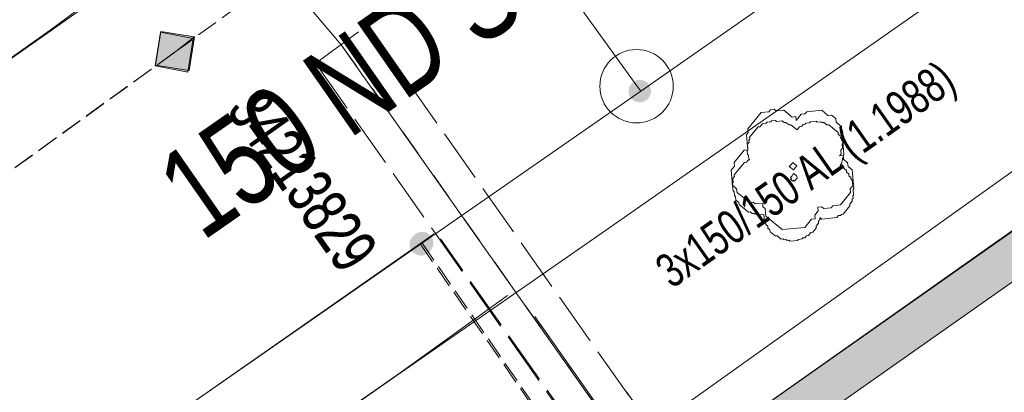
# Model space of a CAD drawing. Header units: metres. Extents: x -740 to 758, y -633 to 854.
# Tile 745 of 1056: x 361.24 to 376.63, y -67.26 to -61.44. Entities that reach past the tile are written whole.
import ezdxf

# ---------------------------------------------------------------- set-up
doc = ezdxf.new("R2010")
doc.units = ezdxf.units.M
doc.header["$MEASUREMENT"] = 0
for name, pattern in [('333_125', [0.4576, 0.3328, -0.1248]), ('416_416', [0.832, 0.416, -0.416]), ('832_208', [1.04, 0.832, -0.208])]:
    doc.linetypes.add(name, pattern=pattern)
for name, color, linetype in [('Gas.LOVION', 7, 'Continuous'), ('Gis.LOVION', 7, 'Continuous'), ('Grundkarte.LOVION', 7, 'Continuous'), ('Strom.LOVION', 7, 'Continuous'), ('Wasser.LOVION', 7, 'Continuous')]:
    doc.layers.add(name, color=color, linetype=linetype)
doc.styles.add('ERSTELLTER_STIL_1', font='arial.ttf')

msp = doc.modelspace()

# ---------------------------------------------------------------- hatches: boundary and pattern name
at = {"layer": 'Gas.LOVION', "linetype": 'Continuous', "lineweight": 13}
for points in [[(371.066, -62.664), (371.079, -62.646), (371.089, -62.627), (371.097, -62.606), (371.103, -62.585), (371.105, -62.563), (371.105, -62.541), (371.102, -62.519), (371.097, -62.498), (371.089, -62.478), (371.078, -62.459), (371.065, -62.441), (371.05, -62.425), (371.033, -62.411), (371.015, -62.399), (370.995, -62.39), (370.974, -62.383), (370.952, -62.379), (370.93, -62.378), (370.908, -62.379), (370.887, -62.384), (370.866, -62.39), (370.846, -62.4), (370.828, -62.412), (370.811, -62.426), (370.796, -62.442), (370.783, -62.46), (370.773, -62.479), (370.765, -62.499), (370.759, -62.521), (370.756, -62.542), (370.757, -62.564), (370.759, -62.586), (370.765, -62.607), (370.773, -62.628), (370.784, -62.647), (370.797, -62.665), (370.812, -62.68), (370.829, -62.694), (370.847, -62.706), (370.867, -62.715), (370.888, -62.722), (370.91, -62.726), (370.931, -62.727), (370.953, -62.726), (370.975, -62.722), (370.996, -62.715), (371.016, -62.706), (371.034, -62.694), (371.051, -62.68)], [(371.067, -62.662), (371.08, -62.644), (371.09, -62.625), (371.098, -62.605), (371.103, -62.583), (371.106, -62.562), (371.106, -62.54), (371.103, -62.518), (371.098, -62.497), (371.09, -62.476), (371.079, -62.457), (371.066, -62.44), (371.051, -62.424), (371.034, -62.41), (371.016, -62.398), (370.996, -62.389), (370.975, -62.382), (370.953, -62.378), (370.931, -62.377), (370.909, -62.378), (370.888, -62.382), (370.867, -62.389), (370.847, -62.399), (370.829, -62.41), (370.812, -62.424), (370.797, -62.44), (370.784, -62.458), (370.774, -62.477), (370.766, -62.498), (370.76, -62.519), (370.758, -62.541), (370.758, -62.563), (370.761, -62.585), (370.766, -62.606), (370.774, -62.626), (370.785, -62.645), (370.798, -62.663), (370.813, -62.679), (370.83, -62.693), (370.848, -62.705), (370.868, -62.714), (370.889, -62.721), (370.911, -62.725), (370.932, -62.726), (370.954, -62.724), (370.976, -62.72), (370.997, -62.713), (371.016, -62.704), (371.035, -62.692), (371.052, -62.678)], [(367.663, -65.04), (367.676, -65.022), (367.686, -65.002), (367.694, -64.982), (367.7, -64.961), (367.702, -64.939), (367.702, -64.917), (367.699, -64.895), (367.694, -64.873), (367.686, -64.853), (367.675, -64.834), (367.662, -64.816), (367.647, -64.8), (367.63, -64.786), (367.611, -64.774), (367.591, -64.765), (367.57, -64.758), (367.548, -64.754), (367.526, -64.753), (367.504, -64.754), (367.483, -64.758), (367.462, -64.765), (367.442, -64.775), (367.423, -64.786), (367.406, -64.801), (367.391, -64.817), (367.378, -64.835), (367.368, -64.854), (367.36, -64.874), (367.354, -64.896), (367.352, -64.918), (367.352, -64.94), (367.354, -64.962), (367.36, -64.983), (367.368, -65.003), (367.379, -65.023), (367.392, -65.041), (367.407, -65.057), (367.424, -65.071), (367.443, -65.082), (367.463, -65.092), (367.484, -65.098), (367.505, -65.103), (367.527, -65.104), (367.55, -65.102), (367.571, -65.098), (367.592, -65.091), (367.612, -65.082), (367.631, -65.07), (367.648, -65.056)], [(367.667, -65.038), (367.68, -65.02), (367.69, -65.001), (367.698, -64.98), (367.704, -64.959), (367.707, -64.937), (367.706, -64.915), (367.704, -64.893), (367.698, -64.871), (367.69, -64.851), (367.679, -64.832), (367.666, -64.814), (367.651, -64.798), (367.634, -64.784), (367.615, -64.772), (367.595, -64.763), (367.574, -64.756), (367.553, -64.752), (367.531, -64.751), (367.509, -64.752), (367.487, -64.756), (367.466, -64.763), (367.446, -64.773), (367.428, -64.785), (367.411, -64.799), (367.396, -64.815), (367.383, -64.833), (367.372, -64.852), (367.364, -64.873), (367.359, -64.894), (367.356, -64.916), (367.356, -64.938), (367.359, -64.96), (367.364, -64.981), (367.373, -65.002), (367.383, -65.021), (367.396, -65.039), (367.411, -65.055), (367.428, -65.069), (367.447, -65.08), (367.467, -65.09), (367.488, -65.097), (367.51, -65.101), (367.532, -65.102), (367.554, -65.1), (367.575, -65.096), (367.596, -65.089), (367.616, -65.08), (367.635, -65.068), (367.652, -65.054)], [(367.648, -65.054), (367.661, -65.036), (367.672, -65.016), (367.68, -64.996), (367.685, -64.974), (367.688, -64.952), (367.688, -64.93), (367.685, -64.908), (367.679, -64.887), (367.671, -64.867), (367.661, -64.847), (367.647, -64.829), (367.632, -64.813), (367.615, -64.799), (367.597, -64.788), (367.577, -64.778), (367.556, -64.771), (367.534, -64.767), (367.512, -64.766), (367.49, -64.768), (367.468, -64.772), (367.447, -64.779), (367.427, -64.788), (367.409, -64.8), (367.392, -64.814), (367.377, -64.83), (367.364, -64.848), (367.353, -64.868), (367.345, -64.888), (367.34, -64.91), (367.337, -64.931), (367.337, -64.954), (367.34, -64.975), (367.345, -64.997), (367.353, -65.017), (367.364, -65.037), (367.377, -65.054), (367.392, -65.071), (367.409, -65.085), (367.428, -65.096), (367.448, -65.106), (367.469, -65.112), (367.491, -65.116), (367.513, -65.118), (367.535, -65.116), (367.557, -65.112), (367.578, -65.105), (367.598, -65.096), (367.616, -65.084), (367.633, -65.07)], [(367.653, -65.057), (367.666, -65.039), (367.677, -65.02), (367.685, -64.999), (367.69, -64.978), (367.693, -64.956), (367.693, -64.934), (367.69, -64.912), (367.684, -64.891), (367.676, -64.87), (367.666, -64.851), (367.653, -64.833), (367.637, -64.817), (367.62, -64.803), (367.602, -64.791), (367.582, -64.782), (367.561, -64.775), (367.539, -64.771), (367.517, -64.77), (367.495, -64.771), (367.473, -64.775), (367.452, -64.782), (367.432, -64.792), (367.414, -64.804), (367.397, -64.818), (367.382, -64.834), (367.369, -64.852), (367.358, -64.871), (367.35, -64.892), (367.345, -64.913), (367.342, -64.935), (367.342, -64.957), (367.345, -64.979), (367.351, -65), (367.359, -65.021), (367.37, -65.04), (367.383, -65.058), (367.398, -65.074), (367.415, -65.088), (367.433, -65.1), (367.453, -65.109), (367.474, -65.116), (367.496, -65.12), (367.518, -65.121), (367.54, -65.12), (367.562, -65.115), (367.583, -65.108), (367.603, -65.099), (367.621, -65.087), (367.638, -65.073)]]:
    msp.add_hatch(color=7, dxfattribs=at).paths.add_polyline_path(points)
at = {"layer": 'Grundkarte.LOVION', "linetype": 'Continuous', "lineweight": 18}
msp.add_hatch(color=254, dxfattribs=at).paths.add_polyline_path([(372.384, -68.604), (381.317, -62.322), (380.94, -61.797), (372.008, -68.079)])
at = {"layer": 'Wasser.LOVION', "linetype": 'Continuous', "lineweight": 13}
for points in [[(363.872, -62.254), (363.954, -61.729), (363.442, -61.631), (363.36, -62.156)], [(363.894, -62.228), (363.975, -61.703), (363.45, -61.621), (363.368, -62.146)]]:
    msp.add_hatch(color=7, dxfattribs=at).paths.add_polyline_path(points)

# ---------------------------------------------------------------- linework, layer by layer
at = {"layer": 'Gas.LOVION', "color": 5, "linetype": 'Continuous', "lineweight": 18}
for points in [[(418.207, -29.72), (413.696, -32.851), (412.682, -33.364), (411.978, -33.728), (411.313, -34.178), (399.64, -42.058), (398.663, -42.789), (398.594, -42.84), (389.276, -49.559), (384.402, -53.065), (382.65, -54.344), (380.482, -55.901), (375.889, -59.099), (370.95, -62.552), (367.504, -64.943), (360.917, -69.518)], [(370.95, -62.552), (370.883, -62.47), (362.917, -51.426), (362.368, -50.652)], [(367.719, -64.78), (367.526, -64.917), (360.388, -69.9), (359.266, -70.675), (352.292, -75.524), (351.532, -76.057), (343.754, -81.458), (339.519, -84.384), (335.991, -86.842), (331.055, -90.325), (324.021, -95.313), (323.205, -95.88), (317.972, -99.495), (316.877, -100.238), (312.455, -103.522), (310.776, -104.647), (310.376, -104.937), (307.469, -107.098)]]:
    msp.add_lwpolyline(points, dxfattribs=at)
at = {"layer": 'Gas.LOVION', "color": 5, "linetype": '333_125', "lineweight": 18}
for points in [[(367.504, -64.943), (373.268, -73.261)], [(367.526, -64.917), (373.276, -73.251)]]:
    msp.add_lwpolyline(points, dxfattribs=at)
at = {"layer": 'Gas.LOVION', "color": 7, "linetype": 'Continuous', "lineweight": 13}
msp.add_circle((370.881, -62.475), 0.573, dxfattribs=at)
at = {"layer": 'Gis.LOVION', "color": 44, "linetype": 'Continuous', "lineweight": 18}
for points in [[(373.744, -64.525), (373.747, -64.554), (373.721, -64.586), (373.724, -64.616), (373.684, -64.664), (373.687, -64.693), (373.634, -64.757), (373.605, -64.76), (373.565, -64.809), (373.536, -64.811), (373.509, -64.844), (373.48, -64.846), (373.467, -64.862), (373.408, -64.868), (373.395, -64.884), (373.278, -64.896), (373.262, -64.882), (373.233, -64.885), (373.217, -64.872), (373.187, -64.875), (373.171, -64.862), (373.142, -64.865), (373.078, -64.812), (373.048, -64.815), (372.968, -64.749), (372.965, -64.719), (372.933, -64.693), (372.93, -64.664), (372.898, -64.637), (372.895, -64.608), (372.879, -64.595), (372.868, -64.478), (372.78, -64.486), (372.764, -64.473), (372.735, -64.476), (372.718, -64.463), (372.689, -64.466), (372.657, -64.439), (372.628, -64.442), (372.483, -64.323), (372.48, -64.294), (372.432, -64.254), (372.426, -64.196), (372.41, -64.183), (372.405, -64.124), (372.389, -64.111), (372.377, -63.994), (372.39, -63.978), (372.385, -63.919), (372.411, -63.887), (372.408, -63.858), (372.567, -63.665), (372.596, -63.662), (372.622, -63.63), (372.652, -63.627), (372.635, -63.614), (372.63, -63.555), (372.614, -63.542), (372.608, -63.483), (372.621, -63.467), (372.613, -63.38), (372.639, -63.347), (372.636, -63.318), (372.649, -63.302), (372.646, -63.273), (372.779, -63.112), (372.808, -63.109), (372.847, -63.061), (372.906, -63.055), (372.919, -63.039), (372.978, -63.033), (372.991, -63.017), (373.05, -63.012), (373.066, -63.025), (373.153, -63.016), (373.186, -63.043), (373.215, -63.04), (373.263, -63.079), (373.292, -63.077), (373.389, -63.156), (373.428, -63.108), (373.458, -63.105), (373.484, -63.073), (373.513, -63.07), (373.527, -63.054), (373.585, -63.048), (373.598, -63.032), (373.686, -63.023), (373.702, -63.037), (373.761, -63.031), (373.777, -63.044), (373.806, -63.041), (373.854, -63.081), (373.884, -63.078), (374.028, -63.197), (374.031, -63.226), (374.063, -63.252), (374.066, -63.282), (374.082, -63.295), (374.085, -63.324), (374.101, -63.337), (374.121, -63.542), (374.108, -63.558), (374.111, -63.588), (374.098, -63.604), (374.1, -63.633), (374.087, -63.649), (374.09, -63.678), (374.064, -63.711), (374.16, -63.79), (374.163, -63.819), (374.195, -63.845), (374.198, -63.875), (374.23, -63.901), (374.233, -63.93), (374.249, -63.944), (374.258, -64.031), (374.274, -64.045), (374.276, -64.074), (374.263, -64.09), (374.272, -64.178), (374.259, -64.194), (374.262, -64.223), (374.248, -64.239), (374.251, -64.269), (374.212, -64.317), (374.214, -64.346), (374.109, -64.475), (374.08, -64.477), (374.066, -64.493), (374.037, -64.496), (374.011, -64.528), (373.776, -64.551)], [(373.362, -63.942), (373.349, -63.958), (373.333, -63.945), (373.32, -63.961), (373.287, -63.934), (373.301, -63.918), (373.285, -63.905), (373.298, -63.889), (373.311, -63.873), (373.324, -63.857), (373.337, -63.841), (373.386, -63.88), (373.389, -63.91), (373.375, -63.926)]]:
    msp.add_lwpolyline(points, close=True, dxfattribs=at)
at = {"layer": 'Grundkarte.LOVION', "color": 8, "linetype": 'Continuous', "lineweight": 18}
for points in [[(356.097, -65.556), (361.684, -61.64), (409.468, -28.004)], [(415.299, -33.226), (414.413, -33.845), (411.816, -35.695), (409.16, -37.551), (406.563, -39.401), (403.907, -41.256), (401.309, -43.106), (398.654, -44.962), (396.024, -46.785), (393.4, -48.668), (390.108, -50.97), (386.842, -53.24), (380.258, -57.844), (376.993, -60.114), (370.409, -64.718), (367.143, -66.988), (363.851, -69.29), (362.107, -70.495)], [(406.714, -43.671), (395.237, -51.739), (383.426, -60.017), (372.008, -68.079), (365.063, -72.925)], [(406.714, -43.671), (395.237, -51.739), (383.426, -60.017), (372.008, -68.079), (365.063, -72.925), (372.008, -68.079), (374.832, -72.177), (378.716, -77.738), (374.832, -72.177), (372.008, -68.079), (383.426, -60.017), (387.961, -66.49)], [(362.821, -60.781), (361.719, -61.598), (353.73, -67.256), (352.596, -68.047), (348.163, -71.081), (347.023, -71.813), (345.889, -72.604), (342.565, -74.879), (341.489, -75.664), (340.354, -76.455), (338.859, -77.488), (337.338, -78.553), (335.843, -79.586), (334.321, -80.651)], [(368.863, -65.747), (367.151, -66.978), (363.885, -69.248), (360.625, -71.577), (357.333, -73.879), (354.068, -76.149), (350.919, -78.407), (347.765, -80.607), (341.521, -85.06), (338.366, -87.26), (335.244, -89.486), (332.096, -91.745), (319.607, -100.651), (316.458, -102.909), (314.163, -104.523), (311.836, -106.11), (300.359, -114.177)]]:
    msp.add_lwpolyline(points, dxfattribs=at)
at = {"layer": 'Grundkarte.LOVION', "color": 253, "linetype": 'Continuous', "lineweight": 18}
msp.add_lwpolyline([(365.063, -72.925), (372.008, -68.079), (383.426, -60.017), (395.237, -51.739), (406.714, -43.671)], dxfattribs=at)
at = {"layer": 'Grundkarte.LOVION', "color": 7, "linetype": 'Continuous', "lineweight": 13}
msp.add_lwpolyline([(372.384, -68.604), (372.008, -68.079), (380.94, -61.797), (381.317, -62.322)], close=True, dxfattribs=at)
at = {"layer": 'Grundkarte.LOVION', "color": 9, "linetype": 'Continuous', "lineweight": 18}
for points in [[(373.714, -64.365), (373.72, -64.424), (373.667, -64.488), (373.672, -64.547), (373.614, -64.553), (373.508, -64.681), (373.157, -64.715), (372.9, -64.504), (372.888, -64.387), (372.856, -64.361), (372.851, -64.302), (372.733, -64.313), (372.701, -64.287), (372.643, -64.293), (372.45, -64.134), (372.444, -64.076), (372.38, -64.023), (372.357, -63.789), (372.41, -63.724), (372.404, -63.666), (372.563, -63.473), (372.621, -63.467), (372.598, -63.233), (372.625, -63.201), (372.619, -63.142), (372.83, -62.885), (372.947, -62.874), (372.974, -62.842), (373.032, -62.836), (373.064, -62.862), (373.182, -62.851), (373.31, -62.957), (373.369, -62.951), (373.374, -63.009), (373.454, -62.913), (373.512, -62.907), (373.539, -62.875), (373.773, -62.852), (373.869, -62.932), (373.928, -62.926), (373.992, -62.979), (373.998, -63.037), (374.062, -63.09), (374.068, -63.149), (374.1, -63.175), (374.117, -63.351), (374.091, -63.383), (374.096, -63.441), (374.07, -63.473), (374.076, -63.532), (374.049, -63.564), (374.108, -63.558), (374.114, -63.617), (374.178, -63.67), (374.184, -63.728), (374.248, -63.781), (374.271, -64.015), (374.218, -64.08), (374.224, -64.138), (374.065, -64.331), (373.948, -64.342), (373.922, -64.375), (373.805, -64.386), (373.772, -64.36)], [(373.358, -63.75), (373.332, -63.782), (373.267, -63.729), (373.294, -63.697), (373.32, -63.665), (373.385, -63.718)]]:
    msp.add_lwpolyline(points, close=True, dxfattribs=at)
at = {"layer": 'Strom.LOVION', "color": 150, "linetype": 'Continuous', "lineweight": 18}
msp.add_lwpolyline([(409.015, -40.905), (408.766, -41.077), (403.488, -44.681), (402.783, -45.179), (394.673, -50.952), (385.642, -57.288), (380.56, -61.08), (379.76, -61.661), (371.554, -67.517), (369.326, -69.213), (364.613, -72.555)], dxfattribs=at)
at = {"layer": 'Wasser.LOVION', "color": 150, "linetype": '333_125', "lineweight": 18}
for points in [[(392.634, -41.738), (386.424, -46.084), (385.87, -46.463), (381.964, -48.988), (380.265, -50.203), (377.763, -51.97), (373.08, -55.309), (368.431, -58.705), (365.417, -60.669), (363.665, -61.949), (357.509, -66.393), (357.286, -66.533)], [(363.975, -61.703), (363.673, -61.939), (357.517, -66.383), (350.042, -71.252), (348.526, -72.375), (347.533, -73.093), (343.823, -75.806), (341.356, -77.628), (340.261, -78.371), (337.231, -80.485), (336.749, -80.842), (333.565, -83.045), (330.112, -85.511), (323.231, -90.41), (322.264, -91.095), (320.355, -92.435), (318.46, -93.758), (315.595, -95.738), (311.436, -98.701), (310.026, -99.696), (309.613, -100.002), (307.029, -101.836)]]:
    msp.add_lwpolyline(points, dxfattribs=at)
at = {"layer": 'Wasser.LOVION', "color": 150, "linetype": 'Continuous', "lineweight": 18}
for points in [[(365.417, -60.669), (365.517, -60.94), (366.269, -61.827), (373.954, -72.721)], [(369.294, -66.074), (373.963, -72.711)]]:
    msp.add_lwpolyline(points, dxfattribs=at)
at = {"layer": 'Wasser.LOVION', "color": 7, "linetype": '832_208', "lineweight": 13}
msp.add_lwpolyline([(374.371, -72.444), (373.541, -73.027), (365.869, -62.118), (366.682, -61.521)], close=True, dxfattribs=at)
at = {"layer": 'Wasser.LOVION', "color": 7, "linetype": 'Continuous', "lineweight": 13}
for points in [[(363.872, -62.254), (363.36, -62.156), (363.442, -61.631), (363.954, -61.729)], [(363.894, -62.228), (363.368, -62.146), (363.45, -61.621), (363.975, -61.703)]]:
    msp.add_lwpolyline(points, close=True, dxfattribs=at)
at = {"layer": 'Wasser.LOVION', "color": 252, "linetype": '416_416', "lineweight": 18}
for points in [[(366.269, -61.827), (373.954, -72.721)], [(369.294, -66.074), (373.963, -72.711)]]:
    msp.add_lwpolyline(points, dxfattribs=at)
at = {"layer": 'Wasser.LOVION', "color": 7, "linetype": '832_208', "lineweight": 13}
msp.add_lwpolyline([(370.724, -67.25), (374.379, -72.434), (373.562, -73.001), (367.816, -64.859)], dxfattribs=at)

# ---------------------------------------------------------------- texts
at = {"layer": 'Gas.LOVION', "color": 5, "linetype": 'Continuous', "lineweight": 18, "insert": (364.344, -65.257), "char_height": 1.42279, "attachment_point": 7, "rotation": 34.8893, "style": 'ERSTELLTER_STIL_1'}
msp.add_mtext('{\\A1;\\W0.72102x;150 ND ST KA (1974)}', dxfattribs=at)
at = {"layer": 'Strom.LOVION', "color": 150, "linetype": 'Continuous', "lineweight": 18, "insert": (371.525, -65.78), "char_height": 0.53355, "attachment_point": 7, "rotation": 35.2444, "style": 'ERSTELLTER_STIL_1'}
msp.add_mtext('{\\A1;\\W0.72212x;3x150/150 AL (1.1988)}', dxfattribs=at)
at = {"layer": 'Wasser.LOVION', "color": 7, "linetype": 'Continuous', "lineweight": 13, "char_height": 0.71138, "attachment_point": 7, "rotation": 305.2206, "style": 'ERSTELLTER_STIL_1'}
for s, insert in [('{\\A1;\\W0.71560x;34213829}', (364.45, -62.861)), ('{\\A1;\\W0.71559x;34213829}', (364.458, -62.851))]:
    msp.add_mtext(s, dxfattribs=dict(at, insert=insert))

doc.saveas('drawing.dxf')
